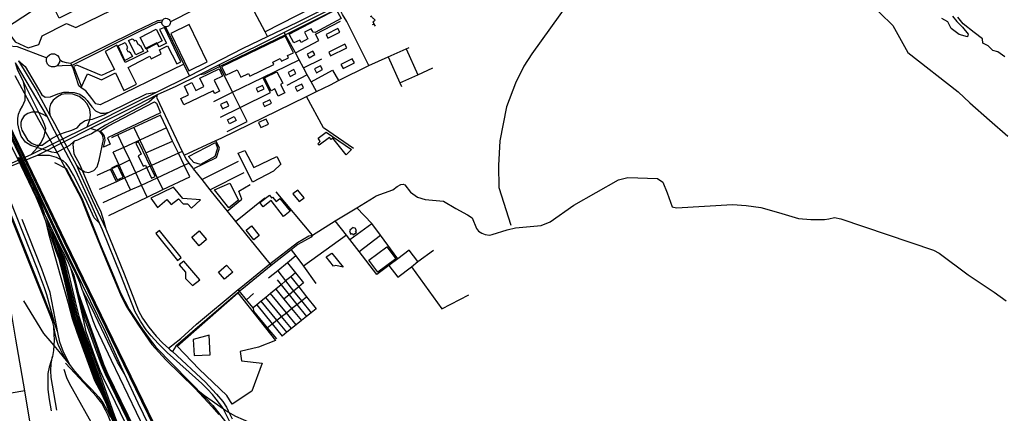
# Model space of a CAD drawing. Header units: millimetres. Extents: x 664923 to 767831, y 3118803 to 3207600.
# Tile 282 of 422: x 723421 to 727552, y 3157524 to 3159176. Entities that reach past the tile are written whole.
import ezdxf

# ---------------------------------------------------------------- set-up
doc = ezdxf.new("R2010")
doc.units = ezdxf.units.MM
for name, color, linetype in [('buildings', 5, 'Continuous'), ('parks', 8, 'Continuous'), ('railways', 4, 'Continuous'), ('roads_2', 2, 'Continuous'), ('roads_3', 3, 'Continuous'), ('water', 7, 'Continuous')]:
    doc.layers.add(name, color=color, linetype=linetype)

msp = doc.modelspace()

# ---------------------------------------------------------------- linework, layer by layer
at = {"layer": 'buildings'}
for points in [[(724019.42, 3159086.44), (723951.13, 3159051.88), (723926.14, 3159100.77), (723994.43, 3159135.33), (724019.42, 3159086.44)], [(723877.3, 3159088.24), (723893.61, 3159095.79), (723893.41, 3159093.93), (723896.67, 3159095.62), (723901.06, 3159086.82), (723908.52, 3159090), (723918.05, 3159071.71), (723920.85, 3159072.47), (723924.01, 3159067.15), (723927.26, 3159068.85), (723940.91, 3159043.39), (723908.54, 3159027.57), (723877.3, 3159088.24)], [(723833.91, 3159065.99), (723863.83, 3159080.41), (723873.93, 3159060.23), (723870.55, 3159058.6), (723872.29, 3159055.46), (723869.98, 3159053.07), (723875.17, 3159042.2), (723877.94, 3159043.32), (723880.11, 3159039.45), (723883.6, 3159040.79), (723894.65, 3159020.91), (723862.14, 3159004.09), (723833.91, 3159065.99)], [(724179.48, 3158568.38), (724152.09, 3158576.2), (724129.43, 3158601.47), (724243.18, 3158661), (724251.15, 3158636.16), (724240.45, 3158601.86), (724179.48, 3158568.38)], [(724834.44, 3158291.88), (724827.98, 3158301.17), (724825.86, 3158299.71), (724824.08, 3158302.28), (724821.94, 3158300.81), (724820.27, 3158303.2), (724805.7, 3158293.19), (724808.22, 3158289.57), (724804.75, 3158287.2), (724807.23, 3158283.64), (724806.13, 3158282.89), (724810.97, 3158275.92), (724815.84, 3158279.26), (724819.72, 3158273.67), (724827.78, 3158279.21), (724833.62, 3158283.23), (724829.82, 3158288.71), (724834.44, 3158291.88)], [(724148.47, 3157834.46), (724153.33, 3157767.47), (724219.71, 3157769.23), (724216.59, 3157852.53), (724148.47, 3157834.46)]]:
    msp.add_lwpolyline(points, close=True, dxfattribs=at)
at = {"layer": 'parks'}
for points in [[(723361.17, 3159138.59), (723401.61, 3159082.54), (723456.7, 3159057.99), (723501.63, 3159071.78), (723515.61, 3159108.22), (723617.09, 3159159.14), (723656.24, 3159142.78), (723959.07, 3159291.71), (723929.04, 3159352.66), (723587.2, 3159182.74), (723547.89, 3159261.41), (723361.17, 3159138.59)], [(724570.7, 3159078.01), (724551.31, 3159115.45), (724749.14, 3159219.14), (724770.38, 3159181.17), (724660.37, 3159122.34), (724651.99, 3159122.83), (724643.64, 3159138.04), (724616.54, 3159123.74), (724629.97, 3159095.16), (724602.22, 3159080.53), (724596.88, 3159090.36), (724570.7, 3159078.01)], [(723646.78, 3158978.93), (723680.19, 3158894.39), (723705.65, 3158948.69), (723763.8, 3158923.72), (723823.43, 3158952.15), (723858.72, 3158878.87), (723911.76, 3158905.66), (723875.92, 3158975.77), (723923.27, 3158999.61), (723967.76, 3159022.17), (723973.45, 3159011.94), (724015.39, 3159032.69), (724007.19, 3159049.07), (724041.73, 3159066.17), (724079.88, 3158989.87), (724097.52, 3158998.61), (724028.47, 3159143.17), (724007.29, 3159134.21), (724037.06, 3159077.88), (724005.74, 3159061.49), (723996.47, 3159079.03), (723951.84, 3159056.36), (723958.73, 3159042.41), (723910, 3159018.74), (723864.41, 3158996.57), (723829.14, 3159068.39), (723780.29, 3159042.61), (723819.54, 3158967.33), (723763.84, 3158940.92), (723661.38, 3158984.43), (723646.78, 3158978.93)], [(724130.53, 3158961.64), (724208.35, 3158999.21), (724132.46, 3159154.83), (724054.64, 3159117.25), (724130.53, 3158961.64)], [(724714.48, 3159098.42), (724763.97, 3159123.49), (724756.36, 3159138.36), (724706.87, 3159113.3), (724714.48, 3159098.42)], [(724268.3, 3158978.28), (724285.64, 3158942.58), (724333.32, 3158965.5), (724348.6, 3158934.02), (724381.09, 3158949.63), (724386.37, 3158938.76), (724487.56, 3158987.41), (724482.72, 3158997.38), (724513.86, 3159012.35), (724519.24, 3159001.27), (724549.07, 3159015.6), (724544.52, 3159024.96), (724569.3, 3159036.88), (724535.4, 3159106.68), (724268.3, 3158978.28)], [(724635.5, 3159016.36), (724659.43, 3159028.99), (724651.57, 3159043.73), (724627.64, 3159031.11), (724635.5, 3159016.36)], [(724725.33, 3159023.82), (724793.53, 3159057.88), (724785.72, 3159073.37), (724717.52, 3159039.31), (724725.33, 3159023.82)], [(724777.71, 3158970.48), (724825.29, 3158994.57), (724816.72, 3159011.32), (724769.15, 3158987.22), (724777.71, 3158970.48)], [(724096.82, 3158844.93), (724129.82, 3158860.75), (724112.3, 3158896.91), (724143.57, 3158911.91), (724159.74, 3158878.51), (724194.09, 3158894.98), (724176.82, 3158930.62), (724257.56, 3158969.34), (724272.07, 3158939.36), (724236.88, 3158922.47), (724259.77, 3158875.21), (724239.47, 3158865.48), (724233.51, 3158877.79), (724109.66, 3158818.42), (724096.82, 3158844.93)], [(724448.23, 3158931.37), (724500.39, 3158957.62), (724525.26, 3158908.69), (724515.33, 3158903.7), (724533.01, 3158868.9), (724506.05, 3158855.34), (724490.97, 3158885.01), (724475.7, 3158877.33), (724448.23, 3158931.37)], [(724555.47, 3158937.75), (724580.14, 3158949.75), (724571.75, 3158966.81), (724547.09, 3158954.81), (724555.47, 3158937.75)], [(724666.19, 3158953.43), (724691.41, 3158966.39), (724683.01, 3158982.56), (724657.8, 3158969.6), (724666.19, 3158953.43)], [(724420.49, 3158873.36), (724446.7, 3158885.82), (724439.93, 3158899.92), (724413.72, 3158887.46), (724420.49, 3158873.36)], [(724585.42, 3158876.44), (724612.06, 3158889.33), (724604.21, 3158905.38), (724577.58, 3158892.49), (724585.42, 3158876.44)], [(724448.64, 3158810.92), (724477.56, 3158825.08), (724470.47, 3158839.42), (724441.54, 3158825.25), (724448.64, 3158810.92)], [(723801.06, 3158653.44), (723773.27, 3158640.73), (723779.81, 3158669.38), (723778, 3158680.24), (723776.74, 3158686.63), (723773.08, 3158693.44), (723760.51, 3158709.87), (723790.43, 3158729.03), (723986.51, 3158830.44), (723994.69, 3158825.73), (724012.21, 3158784.82), (723789.09, 3158680.05), (723801.06, 3158653.44)], [(724271.38, 3158802.36), (724298.22, 3158814.75), (724290, 3158832.36), (724263.17, 3158819.97), (724271.38, 3158802.36)], [(724292.49, 3158755.76), (724321.61, 3158769.82), (724329.94, 3158752.74), (724300.83, 3158738.68), (724292.49, 3158755.76)], [(724432.94, 3158723.51), (724464.68, 3158737.65), (724455.34, 3158758.42), (724423.59, 3158744.29), (724432.94, 3158723.51)], [(724673.8, 3158678.31), (724706.65, 3158703.62), (724813.22, 3158631.47), (724790.3, 3158608.43), (724734.53, 3158678.07), (724728.25, 3158672.97), (724720.8, 3158681.21), (724677.46, 3158648.88), (724671.42, 3158655.1), (724682.4, 3158664.38), (724673.8, 3158678.31)], [(723918.09, 3158604.83), (723939.47, 3158560.65), (723948.41, 3158564.93), (723974.53, 3158510.95), (723990.12, 3158518.42), (723919.96, 3158663.38), (723908.35, 3158657.83), (723931.01, 3158611.02), (723918.09, 3158604.83)], [(724338.47, 3158616.2), (724365.14, 3158627.13), (724403.86, 3158555.82), (724500.04, 3158601.16), (724517.05, 3158569.31), (724486.63, 3158539.72), (724398.21, 3158494.06), (724338.47, 3158616.2)], [(723830.07, 3158503.2), (723855.25, 3158515.29), (723830.95, 3158565.41), (723805.75, 3158553.31), (723830.07, 3158503.2)], [(723971.1, 3158426.49), (723999.54, 3158387.3), (724039.17, 3158421.06), (724056.31, 3158400.88), (724086.78, 3158424.55), (724107.5, 3158402.5), (724124.89, 3158402.51), (724141.65, 3158385.2), (724180.29, 3158420.24), (724105.76, 3158426.18), (724067.17, 3158472.88), (723971.1, 3158426.49)], [(724238.09, 3158461.93), (724302.69, 3158490.36), (724339.6, 3158419), (724298.77, 3158386.04), (724238.09, 3158461.93)], [(724528.47, 3158350.57), (724475.88, 3158416.5), (724442.82, 3158390.39), (724428.73, 3158408.06), (724468.72, 3158439.64), (724477.66, 3158428.44), (724481.85, 3158431.75), (724497.26, 3158412.42), (724512.94, 3158424.8), (724555.26, 3158371.73), (724528.47, 3158350.57)], [(724594.38, 3158412.42), (724614.05, 3158428.13), (724587.42, 3158461.12), (724567.76, 3158445.41), (724594.38, 3158412.42)], [(724370.96, 3158292.46), (724393.84, 3158310.51), (724426.38, 3158269.65), (724403.5, 3158251.62), (724370.96, 3158292.46)], [(724083.93, 3158165.54), (724099.08, 3158177.57), (724008.03, 3158291.13), (723992.89, 3158279.11), (724083.93, 3158165.54)], [(724142.86, 3158263.75), (724174.06, 3158289.91), (724205.47, 3158252.81), (724174.26, 3158226.66), (724142.86, 3158263.75)], [(724999.19, 3158172.89), (724923.38, 3158116.32), (724885.43, 3158166.66), (724961.24, 3158223.22), (724999.19, 3158172.89)], [(724707.65, 3158180.18), (724730.12, 3158196.7), (724778.87, 3158137.35), (724747.74, 3158144.7), (724737.09, 3158142), (724707.65, 3158180.18)], [(724146.72, 3158060.72), (724177.2, 3158083.73), (724110.28, 3158163.22), (724090.61, 3158147.46), (724116.66, 3158116.23), (724116.53, 3158089.3), (724146.72, 3158060.72)], [(724254.7, 3158117), (724289.52, 3158145.98), (724314.78, 3158115.95), (724279.96, 3158086.97), (724254.7, 3158117)], [(724336.56, 3158030.1), (724494.95, 3157830.41), (724422.44, 3157801.07), (724346.15, 3157783.35), (724351.99, 3157744.83), (724438.53, 3157734.79), (724395.32, 3157616.56), (724312.05, 3157562.1), (724290.41, 3157598.8), (724174.86, 3157709.93), (724081.58, 3157805.73), (724336.56, 3158030.1)]]:
    msp.add_lwpolyline(points, close=True, dxfattribs=at)
at = {"layer": 'railways'}
for points in [[(724620.19, 3155758.64), (724614.85, 3155774.97), (724592.26, 3155851.36), (724542.09, 3156016.44), (724532.45, 3156056.13), (724521.88, 3156103.08), (724505.26, 3156156.02), (724487.39, 3156212.65), (724358.55, 3156639.88), (724335.32, 3156708.59), (724321.49, 3156739.56), (724303.84, 3156774.78), (724192.26, 3157001.73), (723917.85, 3157566.22), (723861.23, 3157689.82), (723780.56, 3157865.95), (723686.79, 3158060.6), (723598.26, 3158240.23), (723428.26, 3158603.64), (723081.99, 3159317.83), (723053.63, 3159374.44), (723031.64, 3159408.74), (723012.06, 3159439.3)], [(723685.16, 3158039.93), (723673.72, 3158073.51), (723661.95, 3158100.01), (723593.36, 3158238.17), (723423.9, 3158601.46), (723077.55, 3159315.66), (723049.38, 3159373.09), (723031.64, 3159408.74)], [(724046.11, 3157343.73), (723933.89, 3157574.18), (723607.54, 3158244.28), (723433.88, 3158605.65), (723123.36, 3159242.48)], [(723128.36, 3159244.58), (723438.83, 3158607.74), (723612.63, 3158246.63), (723938.15, 3157575.95), (724132.6, 3157175.74), (724279.86, 3156869.13), (724325.92, 3156763.53), (724368.99, 3156642.78), (724421.23, 3156478.5), (724496.28, 3156215.93), (724519.86, 3156144), (724543.48, 3156067.92), (724659.69, 3155694.18), (724719.86, 3155489.3), (724749.09, 3155389.75), (724834.2, 3155104.33), (724920.9, 3154812.75), (724953.39, 3154703.46), (724981.12, 3154607.82), (725013.97, 3154499.19), (725064.96, 3154324.67)], [(723400.75, 3158940.99), (723499.71, 3158757.36), (723581.03, 3158612.39), (723627.74, 3158522.82), (723679.42, 3158425.06), (723710.36, 3158347.05), (723748.1, 3158255.12), (723792.69, 3158145.1), (723844.49, 3158022.23), (723868.23, 3157974.4), (723919.67, 3157893.78)], [(723357.13, 3158688.1), (723382.34, 3158650.69), (723410.55, 3158595.84), (723488.89, 3158431.92), (723514.01, 3158372.02), (723514.67, 3158370.29), (723529.29, 3158332.17), (723541.8, 3158279.23), (723590.44, 3158103.81), (723625.2, 3157985.8), (723641.07, 3157922), (723660.47, 3157865.29), (723723.26, 3157692.89), (723735.35, 3157661.61), (723754.17, 3157625.22), (723771.15, 3157591.97), (723788.57, 3157556.23)], [(723847.7, 3157427.67), (723804.24, 3157540.95), (723746.71, 3157701.79), (723684.17, 3157873.49), (723665.14, 3157929.9), (723649.57, 3157991.82), (723621.04, 3158111.17), (723607.09, 3158168.11), (723598.85, 3158187.13), (723587.2, 3158211.2), (723573.84, 3158239.97), (723564.54, 3158266.96), (723545.3, 3158306.15), (723534.56, 3158340.64), (723523.5, 3158363.94), (723493.53, 3158433.01), (723414.78, 3158597.62)], [(723419.46, 3158599.59), (723498.15, 3158433.91), (723523.5, 3158363.94)], [(723323.71, 3158493.94), (723551.07, 3157930.63), (723557.31, 3157910.49), (723562.37, 3157888.3), (723569.72, 3157852.11), (723575.57, 3157831.15), (723581.54, 3157814.2), (723591.88, 3157790.71), (723600.26, 3157774.22), (723616.13, 3157746.12)], [(723581.59, 3157863.69), (723565.85, 3157905.47), (723549.46, 3157946.13), (723329.38, 3158495.56)], [(723347.71, 3158501.21), (723495, 3158129.71), (723523.91, 3158052.19), (723533.37, 3158022.07), (723550.06, 3157960.96), (723565.85, 3157905.47)], [(723493.53, 3158433.01), (723514.67, 3158370.29)], [(723534.56, 3158340.64), (723585.16, 3158234.16), (723618.66, 3158170.04), (723634.48, 3158134.58), (723648.47, 3158103.2), (723668.49, 3158025.53), (723750.35, 3157794.9), (723773.41, 3157730.34), (723790.02, 3157691.36), (723903.43, 3157458.53)], [(723634.49, 3157723.33), (723605.55, 3157780.59), (723589.81, 3157823.03), (723581.59, 3157863.69), (723577.12, 3157885.82), (723549.11, 3158031.8), (723514.39, 3158128.47), (723430.93, 3158337.22)], [(723529.29, 3158332.17), (723573.29, 3158204.57), (723584.92, 3158172.22), (723601.85, 3158107.39), (723630.07, 3157987), (723645.89, 3157923.58), (723665.2, 3157866.93), (723727.95, 3157694.67), (723754.17, 3157625.22)], [(723545.3, 3158306.15), (723573.18, 3158221.61), (723589.75, 3158172.71), (723601.79, 3158128.28), (723606.65, 3158108.33), (723634.95, 3157988.2), (723650.71, 3157925.16), (723669.95, 3157868.57), (723732.64, 3157696.45), (723771.15, 3157591.97)], [(723564.54, 3158266.96), (723591.53, 3158211.97), (723607.76, 3158176.65), (723618.21, 3158144.21), (723625.84, 3158112.12), (723654.45, 3157993.02), (723669.95, 3157931.48), (723688.92, 3157875.13), (723751.4, 3157703.56), (723808.93, 3157541.23), (723819.33, 3157514), (723834.83, 3157473.38), (723865.1, 3157394.09), (723870.57, 3157379.7), (723906.75, 3157284.34), (723916.92, 3157257.53), (723927.56, 3157229.49), (723937.11, 3157205.18), (723951.22, 3157173.54)], [(723830.78, 3157459.07), (723811.12, 3157496.02), (723795.66, 3157536.59), (723788.57, 3157556.23), (723737.33, 3157698.23), (723674.69, 3157870.21), (723655.51, 3157926.74), (723639.82, 3157989.41), (723611.45, 3158109.28), (723594.57, 3158174.11), (723580.78, 3158219.8), (723573.84, 3158239.97)], [(723847.7, 3157427.67), (723830.78, 3157459.07), (723799.62, 3157538.16), (723742.02, 3157700), (723679.43, 3157871.86), (723660.33, 3157928.33), (723644.7, 3157990.62), (723616.24, 3158110.22), (723599.9, 3158174.51), (723580.78, 3158219.8)], [(723634.48, 3158134.58), (723650.04, 3158080.55), (723688.36, 3157911.87), (723697.19, 3157872.11), (723736.05, 3157759.85), (723759.17, 3157700.67), (723770.14, 3157675.59), (723821.38, 3157570.4), (723948.98, 3157307.81)], [(724101.65, 3157047.97), (724083.2, 3157076.9), (724054.6, 3157125.18), (723894.38, 3157454.24), (723780.64, 3157688.1), (723764.56, 3157727.22), (723741.22, 3157791.49), (723696.06, 3157915.38), (723683.12, 3157957.85), (723676.8, 3157987.09), (723668.49, 3158025.53)], [(723685.16, 3158039.93), (723728.1, 3157913.86), (723739.51, 3157885), (723804.34, 3157747.54), (723944.18, 3157456.12), (724192.68, 3156938.13), (724218.31, 3156883.32), (724235.74, 3156818.92), (724257.05, 3156741.53), (724297.06, 3156580.9), (724313.63, 3156532.59), (724335.85, 3156494.68), (724363.95, 3156456.6), (724389.89, 3156429.86), (724414.89, 3156407.83)], [(723861.23, 3157689.82), (723832.14, 3157739.24), (723724.55, 3157965.65), (723685.16, 3158039.93)], [(723437.03, 3157995.54), (723521.15, 3157858.45), (723547.33, 3157828.65), (723564.55, 3157808.55), (723585.92, 3157783.62), (723616.13, 3157746.12), (723634.49, 3157723.33), (723650.66, 3157700.75), (723682.39, 3157666.03), (723722.3, 3157625.25), (723753.01, 3157591.31), (723769.97, 3157569.76), (723788.66, 3157536.49), (723801.93, 3157507.44)], [(723676.8, 3157987.09), (723701.14, 3157918.32), (723745.78, 3157793.19), (723768.99, 3157728.78), (723785.33, 3157689.73), (723898.48, 3157456.16), (724083.2, 3157076.9)], [(723562.37, 3157888.3), (723564.62, 3157855.43), (723566.27, 3157831.98), (723564.55, 3157808.55), (723563.29, 3157787.36), (723559.33, 3157762.2), (723545.45, 3157717.18), (723539.69, 3157691.78), (723538.76, 3157666.27), (723539.98, 3157623.54), (723544.59, 3157582.48), (723553.78, 3157534.48)], [(723919.67, 3157893.78), (723975.98, 3157812.85), (724034.03, 3157748.1), (724155.87, 3157630.34), (724192.86, 3157590.55), (724228.47, 3157551.96), (724256.2, 3157519.57)], [(723577.13, 3157537.53), (723553.73, 3157674.98), (723551.8, 3157702.04), (723553.42, 3157733.18), (723559.33, 3157762.2)], [(723919.19, 3156923.4), (723937.38, 3156987.2), (723945.73, 3157020.42), (723948.18, 3157071.43), (723947.04, 3157101.35), (723943.14, 3157141.45), (723935.95, 3157166.86), (723899.33, 3157260.78), (723885.04, 3157290.5), (723839.25, 3157385.68), (723827.22, 3157413.56), (723803, 3157487.76), (723791.98, 3157515.65), (723781.66, 3157537.93), (723766, 3157566.27), (723744.07, 3157594.95), (723709.89, 3157631.04), (723613.7, 3157734.37)], [(723885.04, 3157290.5), (723862.9, 3157319.9), (723836.54, 3157347.7), (723824.3, 3157358.97), (723793.41, 3157387.42), (723762.79, 3157417.14), (723745.57, 3157442.1), (723629.84, 3157649.24), (723619.09, 3157673.32), (723607.94, 3157707.83)], [(724586.95, 3157363.7), (724561.65, 3157398.35), (724539.47, 3157418.89), (724512.5, 3157435.38), (724476.15, 3157452.38), (724392.88, 3157483.51), (724327.33, 3157510.57), (724286.5, 3157534.8), (724229.14, 3157574.67), (724197.13, 3157598.16), (724155.87, 3157630.34)]]:
    msp.add_lwpolyline(points, dxfattribs=at)
at = {"layer": 'roads_2'}
for points in [[(724461.33, 3159105.32), (724451.08, 3159124.73), (724349.28, 3159317.61), (724343.8, 3159328.02), (724322.7, 3159367.99), (724308.53, 3159394.84), (724201.65, 3159589.54), (724183.85, 3159607.75), (724133.08, 3159647.15), (724118.62, 3159658.37)], [(723416.53, 3159002.54), (723443.92, 3158979.32), (723514.32, 3158860.74), (723528.31, 3158851.25), (723550.09, 3158852.25), (723581.02, 3158864.33), (723606.18, 3158871.03), (723627.48, 3158871.91), (723650.27, 3158870.75), (723673.55, 3158863.4), (723692.64, 3158849.84), (723704.11, 3158836.01), (723723.33, 3158810.19), (723739.66, 3158793.48), (723759.66, 3158783.26), (723776.85, 3158783.58), (723796.3, 3158787.95), (723953.84, 3158863.95), (723994.88, 3158871.45)], [(723416.53, 3159002.54), (723492.49, 3158875.96), (723548.27, 3158774.43)], [(723649.96, 3158665.93), (723629.7, 3158647.38), (723574.66, 3158616.86), (723555.43, 3158620.28), (723468.09, 3158648.29), (723445.23, 3158661.76), (723427.25, 3158686.6), (723419.02, 3158713.74), (723413.5, 3158738.08), (723413.13, 3158761.22), (723416.79, 3158780), (723422.92, 3158796.38), (723432.6, 3158812.31), (723443.66, 3158838.29), (723444.33, 3158879.73), (723437.78, 3158914.55), (723412.57, 3158966.32), (723403.79, 3158995.11)], [(723537.4, 3158767.69), (723403.79, 3158995.11)], [(723511.05, 3158660.16), (723524.08, 3158687.17), (723531.07, 3158719.11), (723525.42, 3158735.73), (723517.4, 3158755.59), (723437.78, 3158914.55)], [(723580, 3158851.71), (723562.23, 3158837.81), (723550.46, 3158820.75), (723546.37, 3158804.48), (723545.96, 3158791.79), (723548.27, 3158774.43)], [(723718.21, 3158774.65), (723715.12, 3158799.39), (723703.9, 3158822.37), (723690.85, 3158838.08), (723670.11, 3158853.22), (723644.2, 3158863), (723614.92, 3158865.07), (723596.74, 3158861.45), (723580, 3158851.71)], [(723998, 3158860.24), (723963.5, 3158829.91), (723781.5, 3158733.53), (723723.07, 3158696.81), (723696.25, 3158685.85), (723674.82, 3158676.35), (723663.56, 3158670.47), (723649.96, 3158665.93), (723644.09, 3158651.42), (723647.76, 3158613.18), (723672.45, 3158568.89), (723725.76, 3158445.54), (723761.88, 3158368.9), (723774.72, 3158328.9), (723783.17, 3158298.31)], [(723998, 3158860.24), (723995.65, 3158850.34), (724103.29, 3158623.3), (724110.64, 3158607.8), (724118.36, 3158591.53), (724131.27, 3158574), (724147.32, 3158552.23), (724149.32, 3158549.74), (724185.35, 3158504.85), (724219.4, 3158462.43), (724248.98, 3158425.57), (724291.39, 3158373.01), (724326.57, 3158329.41), (724470.79, 3158150.69), (724475.57, 3158144.77)], [(723472.78, 3158787.05), (723455.28, 3158781.7), (723439.47, 3158771.69), (723430, 3158757.2), (723425.72, 3158743.66), (723425.6, 3158728.56), (723430.05, 3158711.93), (723453.72, 3158671.16), (723472.95, 3158656.94), (723491.27, 3158649.81), (723515.93, 3158649.13), (723536.81, 3158664.6), (723557.28, 3158678.92), (723584.35, 3158692.43), (723605.29, 3158700.92), (723639.54, 3158712.57), (723662.48, 3158722.57), (723677.82, 3158739.93), (723693.02, 3158751.12), (723706.72, 3158755.6), (723726.82, 3158758.54), (723740.54, 3158763.33), (723775.1, 3158776.99), (723796.3, 3158787.95)], [(723537.4, 3158767.69), (723519.7, 3158778.09), (723497.19, 3158787.5), (723472.78, 3158787.05)], [(723626.91, 3158595.74), (723554.9, 3158733.6), (723537.4, 3158767.69)], [(723548.27, 3158774.43), (723567.26, 3158739.87), (723639.65, 3158601.18), (723658.94, 3158564.83)], [(723704.11, 3158725.97), (723716.18, 3158755.2), (723718.21, 3158774.65)], [(723772.51, 3158672.52), (723768.37, 3158693), (723756.9, 3158706.78), (723718.87, 3158719.14)], [(723746.1, 3158558.27), (723754.81, 3158585.78), (723772.51, 3158672.52)], [(723468.89, 3158610.5), (723495.43, 3158639.02), (723511.05, 3158660.16)], [(723576.07, 3158598.07), (723546.22, 3158606.21), (723495, 3158606.35)], [(723756.21, 3158321.92), (723752.07, 3158325.76), (723733.9, 3158344.44), (723697.64, 3158423.8), (723647.37, 3158523.47), (723627.37, 3158557), (723616.1, 3158571.87), (723603.77, 3158583.89), (723576.07, 3158598.07)], [(724308.06, 3157477.02), (724273.39, 3157546.92), (724244.85, 3157583.87), (724229.64, 3157602.8), (724209.06, 3157625.28), (724185.24, 3157648.76), (724040.2, 3157779.85), (724002.01, 3157816.88), (723973.04, 3157848.71), (723952.35, 3157874.07), (723927.47, 3157911.11), (723905.52, 3157950.66), (723845.04, 3158103.26), (723768.36, 3158294.61), (723756.21, 3158321.92), (723719.43, 3158404.64), (723654.83, 3158544.4), (723626.91, 3158595.74)], [(723658.94, 3158564.83), (723672.79, 3158551.62)], [(723658.94, 3158564.83), (723667.14, 3158548.93), (723726.67, 3158416.73), (723783.17, 3158298.31), (723859.24, 3158109.66), (723919.01, 3157954.36), (723936.85, 3157923.56), (723962.73, 3157885.3), (723994.27, 3157847.67), (724022.36, 3157818.73), (724046.15, 3157797.16), (724052.74, 3157791.19), (724061.84, 3157782.87), (724201.42, 3157655.37), (724229.42, 3157623.3), (724246.9, 3157604.78), (724273.74, 3157574.45), (724288.4, 3157550.63), (724296.03, 3157535.17), (724312.97, 3157500.83)], [(723672.79, 3158551.62), (723693.95, 3158537.16), (723711.15, 3158534.86), (723731.66, 3158543.12), (723746.1, 3158558.27)], [(725501.03, 3158302.41), (725608.57, 3158312.42), (725646.17, 3158328.03), (725745.59, 3158397.42), (725933.08, 3158503.25), (725972.78, 3158513.93), (726097.56, 3158509.39), (726118.8, 3158493.92), (726137.61, 3158449.63), (726158.71, 3158390.49), (726176.74, 3158385.88), (726411.89, 3158400.34), (726469.09, 3158396.37), (726530.36, 3158387.73), (726605.33, 3158367.18), (726688.81, 3158341.97), (726740.5, 3158337.51), (726798.22, 3158337.79), (726816.51, 3158339.82), (726839.77, 3158346.14), (726866.65, 3158339.53), (727254.47, 3158208.72), (727278.74, 3158196), (727400.16, 3158104.67), (727509.42, 3158032.8), (727559.2, 3157996.68)], [(724649.11, 3158271.96), (724745.35, 3158332.46), (724835.62, 3158387.01), (724908.63, 3158431.13), (724916.81, 3158436.06), (724987.13, 3158461.54), (725004.25, 3158475.32), (725020.61, 3158483.73), (725030.02, 3158485.62), (725036.71, 3158483.19), (725060.26, 3158452.68), (725090.71, 3158431.28), (725122.44, 3158421.65), (725199.62, 3158413.74), (725250.41, 3158383.76), (725299.85, 3158357.18), (725319.62, 3158344.32), (725337.45, 3158298.98), (725345.59, 3158287.82), (725359.49, 3158279.55), (725373.97, 3158273.85), (725392.67, 3158272.29), (725403.16, 3158273.99)], [(723496.93, 3157299.73), (723466.82, 3157474.96), (723442.21, 3157618.21), (723404.85, 3157835.67), (723386.28, 3157943.74), (723367.07, 3158055.6), (723331.56, 3158262.25), (723321.46, 3158332.86), (723307.74, 3158367.38)], [(725465.85, 3158294.4), (725501.03, 3158302.41)], [(724046.15, 3157797.16), (724058.05, 3157807.28), (724064.67, 3157812.34), (724097.6, 3157837.49), (724162.33, 3157897.65), (724338.37, 3158043.05), (724348.86, 3158051.71), (724470.79, 3158150.69), (724586.21, 3158241.11), (724634.57, 3158268.91), (724649.11, 3158271.96)], [(724649.11, 3158271.96), (724643.91, 3158263.54), (724588.74, 3158232.41), (724560.81, 3158210.79), (724475.57, 3158144.77), (724353.08, 3158044.32), (724343.8, 3158036.34), (724336.56, 3158030.1), (724076.31, 3157806.34), (724061.84, 3157782.87)], [(725403.16, 3158273.99), (725465.85, 3158294.4)]]:
    msp.add_lwpolyline(points, dxfattribs=at)
at = {"layer": 'roads_3'}
for points in [[(726004.37, 3159581.78), (725963.5, 3159522.47), (725917.62, 3159504.86), (725876.47, 3159460.19), (725569.57, 3159032.1), (725536.94, 3158981.32), (725501.57, 3158908.74), (725463.55, 3158809.77), (725435.82, 3158667.95), (725429.42, 3158563.32), (725431.19, 3158471.39), (725482.02, 3158314.21)], [(723907.14, 3158828.71), (723994.88, 3158871.45), (724133.51, 3158940.02), (724358.39, 3159056.24), (724461.33, 3159105.32), (724587.29, 3159165.37), (724693.53, 3159219.13), (724724.37, 3159234.95), (724893.92, 3159321.95), (724951, 3159352.06), (724985.74, 3159367.41)], [(724992.78, 3159354.91), (724957.12, 3159340.6), (724757.04, 3159234.76), (724530.9, 3159122.53), (724257.49, 3158985.92), (724174.96, 3158944.69), (724076.12, 3158895.31), (723998, 3158860.24), (723914.02, 3158817.28)], [(724957.12, 3159340.6), (724959.87, 3159330.85), (724761.87, 3159225.53), (724749.14, 3159219.14), (724536.43, 3159112.36), (724261.09, 3158978.7), (724195.32, 3158946.91), (724174.96, 3158944.69)], [(724349.28, 3159317.61), (724053.58, 3159166.35)], [(724711.19, 3159259.57), (724451.08, 3159124.73)], [(724886.58, 3158983.71), (724793.79, 3159168.09), (724776.19, 3159198.13), (724761.87, 3159225.53), (724757.04, 3159234.76)], [(724018.14, 3159164.11), (724002.36, 3159163.86), (723915.66, 3159121.97), (723640.54, 3158983.39), (723598.87, 3158982.07), (723575.65, 3158981.25)], [(723589.16, 3159006.95), (723600.19, 3159000.08), (723616.13, 3158995.58), (723635.5, 3158993.91), (723912.41, 3159129.7), (724000.12, 3159172.65), (724021.55, 3159174.81)], [(724051.23, 3159172.96), (724053.58, 3159166.35), (724053.21, 3159159.38), (724049.62, 3159152.36), (724044.96, 3159148.39), (724037.42, 3159145.95), (724033.47, 3159146.25), (724031.32, 3159146.42), (724025.41, 3159149.11), (724020.27, 3159154.63), (724018.01, 3159160.68), (724018.14, 3159164.11), (724018.29, 3159168.19), (724021.55, 3159174.81), (724026.54, 3159179.18), (724033.3, 3159181.54), (724040.19, 3159181.16), (724046.08, 3159178.48), (724047.83, 3159176.59), (724051.23, 3159172.96)], [(724578.01, 3159036.06), (724675.94, 3159087.91), (724662.38, 3159114.51), (724767.52, 3159169.66)], [(724913.76, 3159148.3), (724908.85, 3159157.61), (724903.9, 3159167.4), (724908.08, 3159170.65), (724911.95, 3159174.13), (724907.93, 3159178.23), (724905.26, 3159180.53), (724902.75, 3159182.08), (724899.4, 3159184.6), (724896.66, 3159190.81), (724891.98, 3159188.12)], [(724133.51, 3158940.02), (724109.84, 3158988.56), (724039.44, 3159132.96), (724033.47, 3159146.25)], [(724908.85, 3159157.61), (724899.73, 3159154.3)], [(724666.16, 3158874.25), (724643.68, 3158915.5), (724627.83, 3158944.59), (724612.2, 3158973.28), (724594.03, 3159006.65), (724578.01, 3159036.06), (724536.43, 3159112.36), (724530.9, 3159122.53)], [(723375.83, 3159065.37), (723411.11, 3159062.53), (723535.09, 3159015.85)], [(724110.64, 3158607.8), (724244.78, 3158668.6), (724266.65, 3158678.51), (724624.05, 3158853.15), (724666.16, 3158874.25), (724724.87, 3158903.03), (724759.23, 3158920.18), (724886.58, 3158983.71), (724966.77, 3159019.53), (725042.07, 3159053.17), (725055.15, 3159059.02)], [(725042.07, 3159053.17), (725091.29, 3158944.69)], [(723585.51, 3159019.07), (723589.16, 3159006.95), (723588.23, 3158997.87), (723581.85, 3158986.33), (723575.65, 3158981.25), (723566.56, 3158977.74), (723555.21, 3158977.82), (723544.99, 3158982.24), (723537.83, 3158989.46), (723533.46, 3158999.97), (723533.46, 3159010.39), (723535.09, 3159015.85), (723537.02, 3159019.65), (723545.81, 3159028.67), (723554.04, 3159032.27), (723567.89, 3159032.34), (723579.77, 3159026.1), (723585.51, 3159019.07)], [(724235.06, 3158832.84), (724314.63, 3158871.64), (724441.06, 3158933.29), (724594.03, 3159006.65)], [(724612.2, 3158973.28), (724688.61, 3159012.08)], [(724966.77, 3159019.53), (725016.54, 3158911.19), (725023.66, 3158895.7)], [(724109.84, 3158988.56), (723758.93, 3158819.17), (723740.49, 3158822.01), (723724.28, 3158845.22), (723699.14, 3158877.83), (723679.36, 3158889.65), (723669.27, 3158898.75), (723643.71, 3158976.79), (723640.54, 3158983.39), (723635.5, 3158993.91)], [(724376.07, 3158748.77), (724346.53, 3158807.83), (724314.63, 3158871.64), (724261.09, 3158978.7), (724257.49, 3158985.92)], [(724643.68, 3158915.5), (724733.85, 3158963.44), (724759.23, 3158920.18)], [(725016.54, 3158911.19), (725091.29, 3158944.69), (725155.05, 3158974.29)], [(724473.15, 3158870.92), (724441.06, 3158933.29)], [(724627.83, 3158944.59), (724541.77, 3158899.99)], [(724264.22, 3158766.82), (724346.53, 3158807.83), (724473.15, 3158870.92)], [(724821.45, 3158635), (724695.37, 3158721.94), (724624.05, 3158853.15)], [(723270.03, 3158523.66), (723377.17, 3158568.99), (723468.89, 3158610.5), (723704.11, 3158725.97), (723907.14, 3158828.71)], [(723914.02, 3158817.28), (723718.87, 3158719.14), (723495, 3158606.35), (723379.12, 3158558.53), (723275.74, 3158512.61)], [(723794.71, 3158353.67), (723955.73, 3158431), (724021.93, 3158462.71), (724134.67, 3158516.73), (724111.39, 3158564.83), (724086.98, 3158615.79), (724062.98, 3158665.93), (724037.03, 3158721.64), (724011.28, 3158775.22), (723900.33, 3158723.79), (723833.24, 3158692.68), (723806.83, 3158680.28)], [(724037.03, 3158721.64), (723925.23, 3158670.59), (723858.26, 3158640), (723813.25, 3158619.7)], [(723900.33, 3158723.79), (723925.23, 3158670.59), (723950.51, 3158616.61), (723974.86, 3158564.15), (723998.67, 3158512.84), (724021.93, 3158462.71)], [(724292.07, 3158707.19), (724376.07, 3158748.77)], [(723955.73, 3158431), (723932.1, 3158482.13), (723908.31, 3158533.49), (723883.44, 3158587.17), (723858.26, 3158640), (723833.24, 3158692.68)], [(724149.32, 3158549.74), (724247.3, 3158598.19), (724258.79, 3158636.84), (724244.78, 3158668.6)], [(723950.51, 3158616.61), (724062.98, 3158665.93)], [(723746.27, 3158522.87), (723801.6, 3158548.8), (723838.15, 3158565.94), (723883.44, 3158587.17)], [(724103.29, 3158623.3), (724086.98, 3158615.79), (723974.86, 3158564.15), (723908.31, 3158533.49), (723862.88, 3158512.56), (723826.95, 3158496.01), (723754.93, 3158462.84)], [(723886.69, 3158461.18), (723862.88, 3158512.56), (723838.15, 3158565.94), (723813.25, 3158619.7)], [(723567.03, 3158575.9), (723616.85, 3158551.6), (723682.01, 3158426.79), (723734.49, 3158294.07), (723759.04, 3158234.05), (723809.83, 3158115.2), (723844.84, 3158030.12), (723880.73, 3157959.26), (723927.46, 3157888.88), (723959.91, 3157843.66), (723991.69, 3157801.9), (724202.55, 3157587.13), (724231.99, 3157556.93), (724284.08, 3157488.24)], [(723772.05, 3158408.3), (723886.69, 3158461.18), (723932.1, 3158482.13), (723998.67, 3158512.84), (724111.39, 3158564.83), (724131.27, 3158574)], [(723826.95, 3158496.01), (723801.6, 3158548.8)], [(724185.35, 3158504.85), (724338.54, 3158581.58)], [(724219.4, 3158462.43), (724362.8, 3158534.69)], [(724291.39, 3158373.01), (724352.5, 3158422.5), (724340.02, 3158456.37), (724387.74, 3158483.85)], [(724326.57, 3158329.41), (724449.8, 3158428.58)], [(724649.11, 3158271.96), (724497.77, 3158453.88)], [(725007.16, 3158173.02), (724934.5, 3158271.07), (724897.93, 3158320.43), (724835.62, 3158387.01)], [(724919.57, 3158106.25), (724844.81, 3158203.31), (724806.45, 3158253.69), (724792.07, 3158271.8), (724745.35, 3158332.46)], [(724806.45, 3158253.69), (724897.93, 3158320.43)], [(724792.07, 3158271.8), (724611.45, 3158141.48)], [(724844.81, 3158203.31), (724934.5, 3158271.07)], [(724580.18, 3158184.28), (724544.13, 3158154.88), (724504.08, 3158122.21), (724465.62, 3158090.84)], [(724560.81, 3158210.79), (724580.18, 3158184.28), (724611.45, 3158141.48), (724664.24, 3158069.21)], [(725092.1, 3158160.52), (725054.62, 3158209.19), (725007.16, 3158173.02), (724969.76, 3158144.51)], [(725007.25, 3158095.84), (725064.47, 3158139.46), (725092.1, 3158160.52), (725157.71, 3158208.88)], [(724544.13, 3158154.88), (724577.9, 3158113.65), (724612.57, 3158071.32), (724591.71, 3158054.2), (724570.16, 3158036.52), (724551.26, 3158021.03), (724528.91, 3158002.69)], [(724969.76, 3158144.51), (724919.57, 3158106.25)], [(724969.76, 3158144.51), (725007.25, 3158095.84)], [(725064.47, 3158139.46), (725191.98, 3157962.98), (725305.57, 3158021.47)], [(724577.9, 3158113.65), (724558.25, 3158097.32), (724536.94, 3158079.59), (724517.8, 3158063.67), (724495.51, 3158045.14), (724474.06, 3158027.3), (724453.49, 3158010.18), (724434.21, 3157994.15), (724416.07, 3157979.07), (724400.54, 3157966.15)], [(724504.08, 3158122.21), (724536.94, 3158079.59), (724570.16, 3158036.52), (724603.19, 3157995.89), (724643.94, 3157945.75)], [(724558.25, 3158097.32), (724591.71, 3158054.2), (724625.09, 3158013.09), (724665.62, 3157963.18)], [(724501.35, 3158084.64), (724517.8, 3158063.67), (724551.26, 3158021.03), (724583.88, 3157980.72), (724624.7, 3157930.28)], [(724400.54, 3157966.15), (724372.96, 3158000.26), (724343.8, 3158036.34), (724338.37, 3158043.05)], [(724372.96, 3158000.26), (724401.78, 3158026.6)], [(724561.8, 3157879.73), (724519.77, 3157930.36), (724453.49, 3158010.18)], [(724459.75, 3157883.22), (724480.41, 3157899.45), (724500.19, 3157914.98), (724519.77, 3157930.36), (724540.1, 3157946.34), (724561.75, 3157963.34), (724583.88, 3157980.72), (724603.19, 3157995.89), (724625.09, 3158013.09)], [(724581.5, 3157895.57), (724540.1, 3157946.34), (724474.06, 3158027.3)], [(724495.51, 3158045.14), (724528.91, 3158002.69), (724561.75, 3157963.34), (724603.54, 3157913.28)], [(724400.54, 3157966.15), (724402.41, 3157952.87), (724459.75, 3157883.22), (724498.1, 3157836.66)], [(724416.07, 3157979.07), (724480.41, 3157899.45), (724522.11, 3157847.84)], [(724542.51, 3157864.23), (724500.19, 3157914.98), (724434.21, 3157994.15)], [(724665.62, 3157963.18), (724643.94, 3157945.75), (724624.7, 3157930.28), (724603.54, 3157913.28), (724581.5, 3157895.57), (724561.8, 3157879.73), (724542.51, 3157864.23), (724522.11, 3157847.84)], [(723442.21, 3157618.21), (723385.54, 3157608.34), (723336.34, 3157599.77), (723284.09, 3157590.67), (723269.96, 3157588.21), (723238.4, 3157582.71), (723200.94, 3157576.18), (723152.32, 3157567.71), (723128.34, 3157563.54), (723102.01, 3157558.95), (723050.84, 3157550.04), (723001.94, 3157541.52), (722967.24, 3157535.48), (722952.94, 3157533.3), (722943.67, 3157531.89), (722923.81, 3157526.28), (722904.45, 3157518.11), (722787.46, 3157447.24), (722719.89, 3157406.33), (722688.7, 3157387.47), (722640.08, 3157360.81), (722626.02, 3157351.27)]]:
    msp.add_lwpolyline(points, dxfattribs=at)
at = {"layer": 'water'}
for points in [[(726974.86, 3159259.31), (727084.09, 3159151.57), (727147.9, 3159038.31), (727358.16, 3158873.59), (727406.9, 3158827.24), (727489.63, 3158754.39), (727567.09, 3158686.54)], [(727334.52, 3159190.86), (727353.34, 3159167.73), (727376.54, 3159143.81), (727400.72, 3159114.7), (727397.42, 3159104.2), (727362.25, 3159113.95), (727329.41, 3159138.55), (727314.89, 3159166.11), (727290.1, 3159181.3)], [(727553.87, 3159020.22), (727524.61, 3159040.53), (727504.36, 3159047.1), (727484.76, 3159065.87), (727461.79, 3159077.6), (727460.58, 3159094.98), (727425.96, 3159121.29), (727379.77, 3159157.8), (727357.34, 3159186.95)]]:
    msp.add_lwpolyline(points, dxfattribs=at)

doc.saveas('drawing.dxf')
